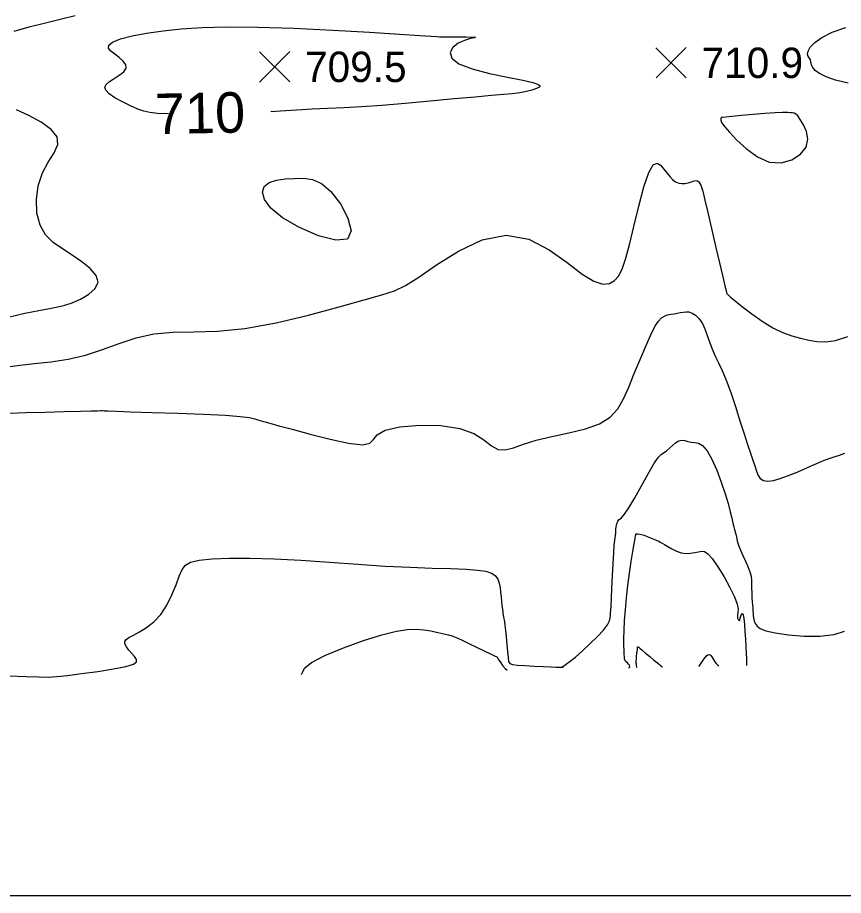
# Model space of a CAD drawing. Extents: x 2566142 to 2571431, y 418755 to 421584.
# Drawn here: x 2570491.1 to 2570899.1, y 418777.5 to 419211.1 of the extents above; entities that cross this region are included whole.
import ezdxf

# ---------------------------------------------------------------- set-up
doc = ezdxf.new("R2010")
doc.units = 0
for name, color, linetype in [('Contour_ADS_Label_Major', 7, 'Continuous'), ('Contour_ADS_Major', 7, 'Continuous'), ('Contour_ADS_Minor', 7, 'Continuous'), ('Contour_ADS_Spot_Elevation', 7, 'Continuous'), ('Contour_ADS_State_Plane_Border', 7, 'Continuous')]:
    doc.layers.add(name, color=color, linetype=linetype)

# ---------------------------------------------------------------- blocks, each defined once
blk = doc.blocks.new('S750')
at = {"layer": 'Contour_ADS_Spot_Elevation'}
for p, q in [((-0.5, 0.498), (0.5, -0.498)), ((-0.498, -0.5), (0.498, 0.5))]:
    blk.add_line(p, q, dxfattribs=at)

msp = doc.modelspace()

# ---------------------------------------------------------------- linework, layer by layer
at = {"layer": 'Contour_ADS_Major'}
for points in [[(2570565.74, 419163.59), (2570560.27, 419163.75), (2570556.47, 419164.11), (2570553.51, 419164.78), (2570550.52, 419165.89), (2570546.9, 419167.49), (2570542.96, 419169.42), (2570539.26, 419171.47), (2570536.36, 419173.43), (2570534.69, 419175.13), (2570534.24, 419176.64), (2570534.88, 419178.04), (2570536.48, 419179.46), (2570538.83, 419180.98), (2570541.4, 419182.59), (2570543.6, 419184.27), (2570544.82, 419186.01), (2570544.64, 419187.78), (2570543.34, 419189.55), (2570541.37, 419191.28), (2570539.19, 419192.94), (2570537.27, 419194.52), (2570536.1, 419196.03), (2570536.18, 419197.51), (2570538, 419198.99), (2570541.93, 419200.49), (2570547.69, 419201.97), (2570554.87, 419203.34), (2570563.06, 419204.56), (2570572.04, 419205.55), (2570582.32, 419206.24), (2570594.63, 419206.55), (2570609.67, 419206.4), (2570627.67, 419205.77), (2570646.87, 419204.83), (2570665.02, 419203.79), (2570679.88, 419202.87), (2570689.79, 419202.23), (2570695.49, 419201.85), (2570698.33, 419201.65), (2570699.64, 419201.56), (2570700.59, 419201.51), (2570701.69, 419201.48), (2570703.27, 419201.47), (2570705.68, 419201.47), (2570709.05, 419201.48), (2570712.7, 419201.47), (2570715.77, 419201.42), (2570717.38, 419201.32), (2570716.93, 419201.11), (2570714.86, 419200.66), (2570711.91, 419199.8), (2570708.78, 419198.38), (2570706.2, 419196.31), (2570704.91, 419193.76), (2570705.65, 419190.98), (2570709.14, 419188.23), (2570715.75, 419185.71), (2570724.26, 419183.5), (2570733.1, 419181.62), (2570740.68, 419180.1), (2570745.75, 419178.96), (2570748.48, 419178.09), (2570749.34, 419177.37), (2570748.84, 419176.69), (2570747.41, 419175.96), (2570745.25, 419175.21), (2570742.5, 419174.49), (2570739.31, 419173.89), (2570735.68, 419173.43), (2570731.16, 419173.01), (2570725.18, 419172.52), (2570717.17, 419171.83), (2570706.82, 419170.87), (2570694.97, 419169.75), (2570682.69, 419168.63), (2570671.1, 419167.67), (2570661.03, 419166.98), (2570652.25, 419166.51), (2570644.31, 419166.14), (2570636.7, 419165.78), (2570629.01, 419165.34), (2570620.98, 419164.85), (2570616.31, 419164.59)], [(2570901.37, 419178.73), (2570895.16, 419180.18), (2570890.5, 419181.77), (2570887.27, 419183.41), (2570885.2, 419185), (2570884.01, 419186.43), (2570883.4, 419187.62), (2570883.16, 419188.59), (2570883.03, 419189.43), (2570882.79, 419190.19), (2570882.28, 419190.95), (2570881.72, 419191.84), (2570881.41, 419192.98), (2570881.65, 419194.49), (2570882.73, 419196.47), (2570884.91, 419198.79), (2570888.43, 419201.28), (2570893.53, 419203.78), (2570900.3, 419206.14)], [(2570486.1, 419038.57), (2570492.29, 419039.4), (2570499.53, 419040.15), (2570507.59, 419041.05), (2570516.08, 419042.37), (2570524.65, 419044.35), (2570533.02, 419047.09), (2570541.3, 419050.16), (2570549.71, 419052.97), (2570558.47, 419054.93), (2570567.82, 419055.71), (2570578.15, 419055.85), (2570589.88, 419056.18), (2570603.43, 419057.48), (2570618.88, 419060.3), (2570634.94, 419064.12), (2570649.99, 419068.16), (2570662.4, 419071.64), (2570671.1, 419074.07), (2570677.3, 419076.12), (2570682.77, 419078.73), (2570689.28, 419082.87), (2570698.15, 419089.01), (2570708.92, 419095.75), (2570720.68, 419101.23), (2570732.53, 419103.57), (2570743.67, 419101.54), (2570753.78, 419096.39), (2570762.64, 419090.03), (2570770.02, 419084.35), (2570775.8, 419080.86), (2570780.19, 419079.47), (2570783.49, 419079.72), (2570786.01, 419081.13), (2570788.02, 419083.37), (2570789.76, 419086.76), (2570791.47, 419091.74), (2570793.36, 419098.75), (2570795.59, 419107.92), (2570798.06, 419118), (2570800.59, 419127.41), (2570802.99, 419134.55), (2570805.15, 419138.28), (2570807.07, 419139.15), (2570808.79, 419138.15), (2570810.37, 419136.26), (2570811.85, 419134.33), (2570813.29, 419132.59), (2570814.71, 419131.12), (2570816.18, 419130.01), (2570817.73, 419129.33), (2570819.32, 419129.05), (2570820.91, 419129.11), (2570822.48, 419129.46), (2570823.98, 419130.01), (2570825.38, 419130.47), (2570826.65, 419130.54), (2570827.75, 419129.9), (2570828.7, 419128.26), (2570829.63, 419125.35), (2570830.71, 419120.94), (2570832.11, 419114.8), (2570833.92, 419106.92), (2570835.94, 419098.22), (2570837.9, 419089.88), (2570839.5, 419083.06), (2570840.55, 419078.63), (2570841.12, 419076.22), (2570841.38, 419075.17), (2570841.49, 419074.83), (2570841.63, 419074.59), (2570842.13, 419074.09), (2570843.36, 419073.04), (2570845.66, 419071.15), (2570849.27, 419068.24), (2570853.86, 419064.71), (2570858.97, 419061.07), (2570864.16, 419057.86), (2570869.04, 419055.47), (2570873.6, 419053.81), (2570877.9, 419052.65), (2570882, 419051.8), (2570886.02, 419051.12)], [(2570886.02, 419051.12), (2570890.3, 419050.92), (2570895.26, 419051.62), (2570901.28, 419053.61)]]:
    msp.add_lwpolyline(points, dxfattribs=at)
msp.add_lwpolyline([(2570627.9, 419131.65), (2570632.38, 419131.7), (2570636.8, 419131.03), (2570641.27, 419129.04), (2570645.9, 419125.11), (2570650.59, 419119.02), (2570654.33, 419112.01), (2570655.93, 419105.68), (2570654.15, 419101.63), (2570648.31, 419101.05), (2570639.77, 419103.31), (2570630.4, 419107.38), (2570622.06, 419112.22), (2570616.27, 419116.92), (2570613.06, 419121.16), (2570612.08, 419124.79), (2570613.01, 419127.62), (2570615.47, 419129.54), (2570619.06, 419130.72), (2570623.35, 419131.35), (2570627.9, 419131.65)], close=True, dxfattribs=at)
at = {"layer": 'Contour_ADS_Minor'}
for points in [[(2570504.91, 419208.54), (2570512.81, 419210.46), (2570519.56, 419212.02)], [(2570489.42, 419204.42), (2570496.8, 419206.46), (2570504.91, 419208.54)], [(2570486.51, 419063.14), (2570494.7, 419065.08), (2570501.65, 419066.46), (2570506.94, 419067.39), (2570511.02, 419068.13), (2570514.55, 419068.96), (2570518.17, 419070.19), (2570522.3, 419072.02), (2570526.36, 419074.42), (2570529.5, 419077.24), (2570530.88, 419080.37), (2570529.93, 419083.69), (2570527.04, 419087.08), (2570522.87, 419090.44), (2570518.08, 419093.68), (2570513.26, 419096.77), (2570508.8, 419100.02), (2570505.01, 419103.82), (2570502.23, 419108.58), (2570500.71, 419114.5), (2570500.44, 419121.17), (2570501.35, 419127.98), (2570503.38, 419134.32), (2570506.27, 419139.73), (2570509.16, 419144.34), (2570511.01, 419148.41), (2570510.78, 419152.18), (2570507.78, 419155.86), (2570502.72, 419159.4), (2570496.65, 419162.67), (2570490.65, 419165.56)], [(2570486.99, 419015.71), (2570494.98, 419015.98), (2570504.54, 419016.25), (2570514.12, 419016.5), (2570522.17, 419016.71), (2570527.56, 419016.85), (2570530.65, 419016.92), (2570532.23, 419016.95), (2570533.07, 419016.94), (2570533.99, 419016.89), (2570535.95, 419016.79), (2570539.95, 419016.63), (2570547.01, 419016.4), (2570557.62, 419016.07), (2570570.29, 419015.66), (2570583.03, 419015.18), (2570593.82, 419014.65), (2570601.18, 419014.07), (2570605.68, 419013.47), (2570608.37, 419012.85), (2570610.34, 419012.21), (2570612.56, 419011.54), (2570615.68, 419010.69), (2570620.26, 419009.48), (2570626.86, 419007.71), (2570635.68, 419005.36), (2570645.48, 419002.89), (2570654.63, 419000.94), (2570661.52, 419000.11), (2570665.15, 419000.83), (2570666.9, 419002.69), (2570668.74, 419005.06), (2570672.67, 419007.34), (2570680.05, 419008.99), (2570689.8, 419009.78), (2570700.2, 419009.55), (2570709.54, 419008.15), (2570716.54, 419005.58), (2570721.53, 419002.48), (2570725.28, 418999.61), (2570728.55, 418997.77), (2570732.01, 418997.51), (2570736.07, 418998.53), (2570741.08, 419000.31), (2570747.38, 419002.31), (2570755.08, 419004.14), (2570763.48, 419005.95), (2570771.65, 419007.98), (2570778.67, 419010.5), (2570783.87, 419013.74), (2570787.59, 419017.79), (2570790.44, 419022.7), (2570793.02, 419028.54), (2570795.79, 419035.23), (2570798.67, 419042.23), (2570801.46, 419048.85), (2570803.95, 419054.43), (2570805.99, 419058.45), (2570807.69, 419061.09), (2570809.19, 419062.7), (2570810.67, 419063.63), (2570812.24, 419064.19), (2570813.87, 419064.53), (2570815.51, 419064.77), (2570817.07, 419065.01), (2570818.54, 419065.33), (2570819.93, 419065.63), (2570821.34, 419065.79), (2570822.82, 419065.66), (2570824.42, 419065.13), (2570826.09, 419064.1), (2570827.72, 419062.51), (2570829.25, 419060.26), (2570830.61, 419057.34), (2570831.86, 419053.98), (2570833.09, 419050.45), (2570834.38, 419047.02), (2570835.82, 419043.85), (2570837.43, 419040.6), (2570839.23, 419036.8), (2570841.24, 419031.97), (2570843.45, 419025.86), (2570845.75, 419018.95), (2570847.99, 419011.94), (2570850.04, 419005.52), (2570851.78, 419000.24), (2570853.22, 418996), (2570854.39, 418992.55), (2570855.33, 418989.64), (2570856.1, 418987.09), (2570856.91, 418984.95), (2570857.98, 418983.34), (2570859.56, 418982.36), (2570861.8, 418982.11), (2570864.63, 418982.49), (2570867.93, 418983.39), (2570871.55, 418984.67), (2570875.36, 418986.23)], [(2570754.54, 418890.4), (2570757.02, 418890.3), (2570758.41, 418890.25), (2570759.1, 418890.24), (2570759.47, 418890.25), (2570759.84, 418890.27), (2570760.2, 418890.28), (2570760.49, 418890.3), (2570760.63, 418890.32), (2570760.6, 418890.34), (2570760.5, 418890.39), (2570760.48, 418890.52), (2570760.69, 418890.74), (2570761.27, 418891.14), (2570762.36, 418891.88), (2570764.12, 418893.18), (2570766.69, 418895.26), (2570770.09, 418898.21), (2570773.91, 418901.71), (2570777.59, 418905.31), (2570780.59, 418908.57), (2570782.52, 418911.16), (2570783.53, 418913.13), (2570783.94, 418914.63), (2570784.04, 418915.82), (2570784.1, 418916.92), (2570784.18, 418918.35), (2570784.3, 418920.61), (2570784.48, 418924.18), (2570784.73, 418929.33), (2570785.03, 418935.4), (2570785.35, 418941.51), (2570785.66, 418946.77), (2570785.93, 418950.5), (2570786.15, 418952.87), (2570786.33, 418954.23), (2570786.46, 418954.96), (2570786.54, 418955.39), (2570786.59, 418955.75), (2570786.63, 418956.22), (2570786.68, 418957.01), (2570786.76, 418958.21), (2570786.92, 418959.66), (2570787.21, 418961.11), (2570787.67, 418962.29), (2570788.37, 418963.11), (2570789.43, 418964.07), (2570790.99, 418965.8), (2570793.18, 418968.95), (2570796.06, 418973.89), (2570799.32, 418979.85), (2570802.58, 418985.8), (2570805.43, 418990.7), (2570807.59, 418993.79), (2570809.2, 418995.45), (2570810.51, 418996.34), (2570811.76, 418997.13), (2570813.14, 418998.32), (2570814.64, 418999.74), (2570816.2, 419001.08), (2570817.75, 419002), (2570819.25, 419002.29), (2570820.73, 419002.11), (2570822.24, 419001.72), (2570823.84, 419001.38), (2570825.58, 419001.24), (2570827.47, 419000.86), (2570829.52, 418999.69), (2570831.74, 418997.16), (2570834.12, 418992.94), (2570836.51, 418987.52), (2570838.76, 418981.6), (2570840.68, 418975.91), (2570842.15, 418971.01), (2570843.22, 418966.99), (2570843.98, 418963.79), (2570844.54, 418961.34), (2570844.96, 418959.57), (2570845.3, 418958.25), (2570845.6, 418957.12), (2570845.9, 418955.91), (2570846.24, 418954.43), (2570846.69, 418952.62), (2570847.33, 418950.51), (2570848.22, 418948.09), (2570849.4, 418945.42), (2570850.72, 418942.62), (2570851.96, 418939.89), (2570852.93, 418937.37), (2570853.49, 418935.2), (2570853.72, 418933.25), (2570853.75, 418931.35), (2570853.75, 418929.32), (2570853.81, 418927.05), (2570853.93, 418924.72), (2570854.07, 418922.58), (2570854.2, 418920.88), (2570854.29, 418919.79), (2570854.34, 418919.2), (2570854.36, 418918.91), (2570854.37, 418918.75)], [(2570875.36, 418986.23), (2570879.19, 418987.91), (2570882.9, 418989.56), (2570886.31, 418991.05), (2570889.32, 418992.25), (2570892.04, 418993.24), (2570894.6, 418994.12), (2570897.17, 418994.97), (2570899.84, 418995.87)], [(2570793.13, 418889.88), (2570793.42, 418890.1), (2570793.58, 418890.65), (2570793.37, 418891.22), (2570792.93, 418891.78), (2570792.38, 418892.32), (2570791.82, 418892.83), (2570791.36, 418893.31), (2570791.08, 418893.79), (2570790.94, 418894.39), (2570790.89, 418895.28), (2570790.85, 418896.61), (2570790.78, 418898.53), (2570790.71, 418901.11), (2570790.7, 418904.39), (2570790.78, 418908.42), (2570791.01, 418913.22), (2570791.39, 418918.63), (2570791.92, 418924.47), (2570792.6, 418930.54), (2570793.42, 418936.63), (2570794.29, 418942.36), (2570795.1, 418947.36), (2570795.75, 418951.23), (2570796.18, 418953.72), (2570796.41, 418955.05), (2570796.5, 418955.61), (2570796.53, 418955.77), (2570796.54, 418955.82), (2570796.55, 418955.86), (2570796.55, 418955.88), (2570796.55, 418955.9), (2570796.56, 418955.94), (2570796.62, 418955.98), (2570796.79, 418956.01), (2570797.1, 418956.03), (2570797.6, 418956.02), (2570798.33, 418955.93), (2570799.33, 418955.73), (2570800.61, 418955.36), (2570802.17, 418954.8), (2570803.86, 418954.13), (2570805.48, 418953.45), (2570806.85, 418952.86), (2570807.85, 418952.41), (2570808.65, 418952.02), (2570809.51, 418951.53), (2570810.66, 418950.81), (2570812.29, 418949.79), (2570814.32, 418948.61), (2570816.6, 418947.52), (2570819, 418946.74), (2570821.38, 418946.43), (2570823.64, 418946.51), (2570825.71, 418946.83), (2570827.5, 418947.24), (2570829, 418947.54), (2570830.43, 418947.37), (2570832.07, 418946.28), (2570834.21, 418943.85), (2570837.01, 418939.85), (2570840.12, 418934.85), (2570843.04, 418929.63), (2570845.31, 418924.95), (2570846.58, 418921.42), (2570847.03, 418918.95), (2570846.99, 418917.28), (2570846.8, 418916.15), (2570846.7, 418915.34), (2570846.73, 418914.76), (2570846.85, 418914.33), (2570847.03, 418913.99), (2570847.22, 418913.7), (2570847.4, 418913.45), (2570847.57, 418913.26), (2570847.71, 418913.14), (2570847.8, 418913.13), (2570847.88, 418913.27), (2570847.99, 418913.66), (2570848.16, 418914.36), (2570848.42, 418915.36), (2570848.75, 418916.3), (2570849.12, 418916.7), (2570849.5, 418916.12), (2570849.86, 418914.24), (2570850.19, 418911.32), (2570850.48, 418907.78), (2570850.73, 418904.01), (2570850.92, 418900.38), (2570851.07, 418897.11), (2570851.18, 418894.35), (2570851.25, 418892.27), (2570851.3, 418891.04)], [(2570486.72, 418886), (2570495.36, 418885.61), (2570501.58, 418885.39), (2570506.21, 418885.38), (2570510.51, 418885.62), (2570515.76, 418886.17), (2570522.8, 418887.04), (2570530.8, 418888.14), (2570538.52, 418889.37), (2570544.7, 418890.6), (2570548.39, 418891.76), (2570549.91, 418892.89), (2570549.87, 418894.09), (2570548.9, 418895.45), (2570547.56, 418897), (2570546.15, 418898.65), (2570544.94, 418900.27), (2570544.18, 418901.7), (2570544.07, 418902.85), (2570544.71, 418903.86), (2570546.12, 418904.88), (2570548.34, 418906.1), (2570551.34, 418907.68), (2570554.84, 418909.8), (2570558.49, 418912.61), (2570561.95, 418916.3), (2570564.93, 418920.9), (2570567.41, 418925.96), (2570569.44, 418930.93), (2570571.05, 418935.22), (2570572.4, 418938.4), (2570574.03, 418940.6), (2570576.63, 418942.05), (2570580.84, 418943.01), (2570587.2, 418943.69), (2570595.63, 418944.08), (2570605.93, 418944.14), (2570617.86, 418943.8), (2570631.15, 418943.06), (2570645.19, 418942.07), (2570659.3, 418941.03), (2570672.8, 418940.14), (2570685.08, 418939.55), (2570695.93, 418939.17), (2570705.17, 418938.9), (2570712.67, 418938.62), (2570718.34, 418938.21), (2570722.42, 418937.59), (2570725.24, 418936.7), (2570727.11, 418935.44), (2570728.32, 418933.78), (2570729.05, 418931.8), (2570729.47, 418929.59), (2570729.73, 418927.25), (2570729.97, 418924.9), (2570730.21, 418922.65), (2570730.43, 418920.62), (2570730.62, 418918.93), (2570730.78, 418917.66), (2570730.93, 418916.7), (2570731.06, 418915.89), (2570731.21, 418915.07), (2570731.39, 418914.1), (2570731.61, 418912.79), (2570731.85, 418910.96), (2570732.14, 418908.43), (2570732.47, 418905.14), (2570732.81, 418901.46), (2570733.14, 418897.91), (2570733.42, 418894.99), (2570733.7, 418893.08), (2570734.3, 418892.01), (2570735.61, 418891.49), (2570738.04, 418891.24), (2570741.77, 418891.01), (2570746.26, 418890.78), (2570750.77, 418890.57), (2570754.54, 418890.4)], [(2570854.37, 418918.75), (2570854.37, 418918.55), (2570854.38, 418918.22), (2570854.4, 418917.69), (2570854.45, 418916.91), (2570854.55, 418915.83), (2570854.73, 418914.54), (2570855.05, 418913.15), (2570855.58, 418911.77), (2570856.42, 418910.49), (2570858.01, 418909.31), (2570860.84, 418908.22), (2570865.4, 418907.18), (2570871.94, 418906.23), (2570879.66, 418905.59), (2570887.52, 418905.53), (2570894.47, 418906.31), (2570899.7, 418908.07)], [(2570631.38, 418886.64), (2570631.83, 418887.65), (2570632.95, 418889.72), (2570636.26, 418892.47), (2570642.98, 418895.95), (2570652.08, 418899.75), (2570661.99, 418903.37), (2570671.14, 418906.27), (2570678.32, 418908.07), (2570683.76, 418908.91), (2570688.04, 418909.03), (2570691.75, 418908.68), (2570695.33, 418908.11), (2570698.72, 418907.44), (2570701.7, 418906.75), (2570704.06, 418906.15), (2570705.71, 418905.69), (2570707.04, 418905.22), (2570708.56, 418904.56), (2570710.78, 418903.51), (2570714.03, 418901.97), (2570717.86, 418900.15), (2570721.65, 418898.34), (2570724.79, 418896.83), (2570726.79, 418895.84), (2570727.82, 418895.3), (2570728.21, 418895.05), (2570728.27, 418894.96), (2570728.29, 418894.87), (2570728.38, 418894.67), (2570728.62, 418894.25), (2570729.07, 418893.5), (2570729.79, 418892.36), (2570730.76, 418891), (2570731.93, 418889.64), (2570733.06, 418888.68)], [(2570797.24, 418889.96), (2570797.13, 418890.22), (2570796.96, 418890.84), (2570796.91, 418891.29), (2570796.9, 418891.6), (2570796.86, 418891.84), (2570796.79, 418892.12), (2570796.75, 418892.56), (2570796.75, 418893.3), (2570796.83, 418894.41), (2570796.96, 418895.72), (2570797.11, 418897.03), (2570797.24, 418898.12), (2570797.32, 418898.84), (2570797.36, 418899.24), (2570797.37, 418899.43), (2570797.38, 418899.53), (2570797.38, 418899.62), (2570797.39, 418899.73), (2570797.4, 418899.85), (2570797.42, 418899.97), (2570797.43, 418900.09), (2570797.46, 418900.21), (2570797.5, 418900.3), (2570797.57, 418900.35), (2570797.68, 418900.32), (2570797.97, 418900.12), (2570798.6, 418899.6), (2570799.72, 418898.65), (2570801.41, 418897.21), (2570803.43, 418895.48), (2570805.46, 418893.75), (2570807.19, 418892.3), (2570808.37, 418891.33), (2570809.12, 418890.73), (2570809.59, 418890.33), (2570809.71, 418890.21)], [(2570827.73, 418890.57), (2570827.83, 418890.73), (2570828.84, 418892.27), (2570829.83, 418893.74), (2570830.74, 418894.97), (2570831.52, 418895.84), (2570832.18, 418896.34), (2570832.74, 418896.51), (2570833.23, 418896.37), (2570833.67, 418895.95), (2570834.1, 418895.32), (2570834.54, 418894.56), (2570835.03, 418893.74), (2570835.59, 418892.91), (2570836.24, 418892.06), (2570837.02, 418891.15), (2570837.37, 418890.76)]]:
    msp.add_lwpolyline(points, dxfattribs=at)
msp.add_lwpolyline([(2570838.69, 419161.61), (2570838.64, 419161.53), (2570838.6, 419161.42), (2570838.57, 419161.3), (2570838.55, 419161.15), (2570838.54, 419160.98), (2570838.55, 419160.79), (2570838.56, 419160.59), (2570838.58, 419160.39), (2570838.6, 419160.21), (2570838.63, 419160.02), (2570838.67, 419159.82), (2570838.72, 419159.59), (2570838.84, 419159.26), (2570839.33, 419158.53), (2570840.55, 419157.03), (2570842.85, 419154.42), (2570846.47, 419150.54), (2570851.18, 419146.16), (2570856.63, 419142.22), (2570862.47, 419139.71), (2570868.32, 419139.32), (2570873.66, 419140.79), (2570877.98, 419143.57), (2570880.71, 419147.14), (2570881.53, 419150.99), (2570880.89, 419154.76), (2570879.44, 419158.14), (2570877.81, 419160.79), (2570876.53, 419162.48), (2570875.56, 419163.4), (2570874.76, 419163.8), (2570873.96, 419163.95), (2570872.97, 419164.07), (2570871.46, 419164.15), (2570869.05, 419164.13), (2570865.38, 419163.96), (2570860.28, 419163.61), (2570854.44, 419163.14), (2570848.73, 419162.64), (2570844.04, 419162.22), (2570841.03, 419161.93), (2570839.45, 419161.77), (2570838.83, 419161.67), (2570838.69, 419161.61)], close=True, dxfattribs=at)
at = {"layer": 'Contour_ADS_State_Plane_Border'}
msp.add_lwpolyline([(2566164.43, 418777.5), (2571407.81, 418777.5), (2571407.81, 421561.67), (2566164.43, 421561.67), (2566164.43, 418777.5)], close=True, dxfattribs=at)

# ---------------------------------------------------------------- block references
at = {"layer": 'Contour_ADS_Spot_Elevation', "xscale": 15, "yscale": 15}
for p in [(2570618.14, 419186.73), (2570813.99, 419188.72)]:
    msp.add_blockref('S750', p, dxfattribs=at)

# ---------------------------------------------------------------- texts
at = {"layer": 'Contour_ADS_Label_Major'}
msp.add_text('710', height=20, rotation=1.1359, dxfattribs=at).set_placement((2570559.13, 419153.46))
at = {"layer": 'Contour_ADS_Spot_Elevation'}
for s, p in [('709.5', (2570633.14, 419179.23)), ('710.9', (2570828.99, 419181.22))]:
    msp.add_text(s, height=15, dxfattribs=at).set_placement(p)

doc.saveas('drawing.dxf')
